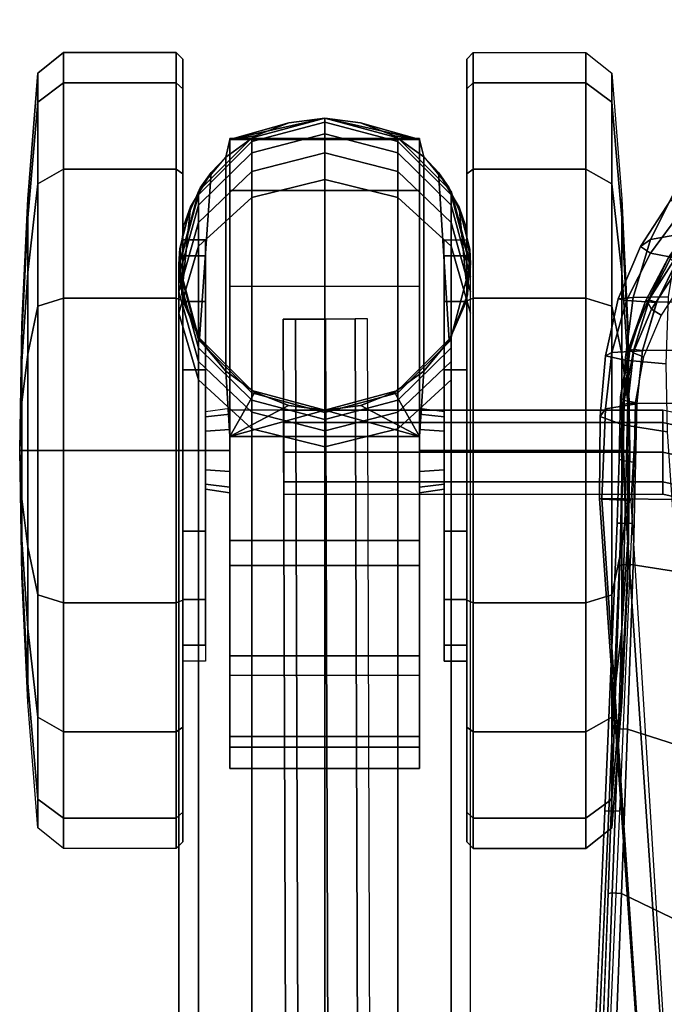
# Model space of a CAD drawing. Header units: inches. Extents: x 390 to 1835, y -266 to 136.
# Tile 834 of 1056: x 1627.64 to 1629.55, y -29.96 to -27.04. Entities that reach past the tile are written whole.
import ezdxf
from ezdxf.enums import TextEntityAlignment as Align

# ---------------------------------------------------------------- set-up
doc = ezdxf.new("R2010")
doc.units = ezdxf.units.IN
doc.header["$LTSCALE"] = 0.95294
doc.header["$MEASUREMENT"] = 0
for name, color, linetype in [('A-FURN-3-SEAT-CASTER', 250, 'Continuous'), ('A-FURN-3-SEAT-FRAME', 254, 'Continuous'), ('A-FURN-3-SEAT-RACK', 251, 'Continuous'), ('A-FURN-3-SEAT-SEAT', 143, 'Continuous'), ('A-FURN-3-SEAT-SEAT-CUSHION', 96, 'Continuous'), ('A-FURN-HAWORTH-ATT', 251, 'Continuous')]:
    doc.layers.add(name, color=color, linetype=linetype)

# ---------------------------------------------------------------- blocks, each defined once
blk = doc.blocks.new('SCK-X4-0C-3D-3')
at = {"layer": 'A-FURN-3-SEAT-CASTER'}
for points in [[(8.1664, 10.5323, 2.1916), (8.2686, 10.4709, 2.1028), (7.7745, 10.5057, 2.3688), (7.9077, 10.5578, 2.3294)], [(8.0431, 10.5644, 2.2684), (8.1664, 10.5323, 2.1916), (7.9077, 10.5578, 2.3294), (8.0431, 10.5644, 2.2684)], [(8.3145, 10.428, 1.9712), (7.6786, 10.428, 2.3236), (7.7745, 10.5057, 2.3688), (8.2686, 10.4709, 2.1028)], [(7.4854, 9.8523, 2.1248), (7.5635, 10.1341, 2.2853), (7.4855, 10.4159, 2.1248)], [(7.4855, 10.4159, 2.1248), (7.6164, 10.3414, 2.2755), (7.6786, 10.428, 2.2596)], [(7.4855, 10.4159, 2.1248), (7.5635, 10.1341, 2.2853), (7.577, 10.2412, 2.2831)], [(7.4855, 10.4159, 2.1248), (7.577, 10.2412, 2.2831), (7.6164, 10.3414, 2.2755)], [(8.3145, 10.428, 1.7352), (7.6786, 10.428, 2.2596), (7.6786, 10.428, 2.3236), (8.3145, 10.428, 1.9712)], [(8.3145, 10.428, 1.7352), (8.3771, 10.3407, 1.7352), (8.3664, 10.4159, 1.3823)], [(8.4296, 10.1341, 1.7352), (8.3666, 9.8523, 1.3815), (8.3664, 10.4159, 1.3823)], [(8.4296, 10.1341, 1.7352), (8.3664, 10.4159, 1.3823), (8.4162, 10.2407, 1.7352)], [(8.4162, 10.2407, 1.7352), (8.3664, 10.4159, 1.3823), (8.3771, 10.3407, 1.7352)], [(7.4854, 9.8523, 2.1248), (7.5769, 10.027, 2.2832), (7.5635, 10.1341, 2.2853)], [(8.3666, 9.8523, 1.3815), (8.4296, 10.1341, 1.7352), (8.4163, 10.0275, 1.7352)], [(7.4854, 9.8523, 2.1248), (7.6163, 9.9268, 2.2756), (7.5769, 10.027, 2.2832)], [(8.3666, 9.8523, 1.3815), (8.4163, 10.0275, 1.7352), (8.3772, 9.9274, 1.7352)], [(7.6785, 9.8401, 2.2596), (7.6163, 9.9268, 2.2756), (7.4854, 9.8523, 2.1248)], [(8.3772, 9.9274, 1.7352), (8.3146, 9.8401, 1.7352), (8.3666, 9.8523, 1.3815)], [(7.7713, 9.7642, 2.3695), (7.6785, 9.8401, 2.3192), (8.3146, 9.8401, 1.971), (8.2684, 9.7968, 2.1032)], [(7.6785, 9.8401, 2.3192), (7.6785, 9.8401, 2.2596), (8.3146, 9.8401, 1.7352), (8.3146, 9.8401, 1.971)], [(7.7713, 9.7642, 2.3695), (8.2684, 9.7968, 2.1032), (8.1654, 9.7353, 2.1924), (7.905, 9.7107, 2.3304)], [(7.905, 9.7107, 2.3304), (8.1654, 9.7353, 2.1924), (8.0412, 9.7033, 2.2694)]]:
    blk.add_3dface(points, dxfattribs=at)
for points, invisible_edges in [([(6.4996, 10.4159, 1.1416), (6.5635, 10.4159, 1.5249), (7.9311, 10.4159, 0.3721), (7.5642, 10.4159, 0.2442)], 10), ([(7.5642, 10.4159, 0.2442), (7.1768, 10.4159, 0.2748), (6.5953, 10.4159, 0.765), (6.4996, 10.4159, 1.1416)], 10), ([(8.2155, 10.4159, 0.6368), (7.9311, 10.4159, 0.3721), (6.5635, 10.4159, 1.5249), (6.7763, 10.4159, 1.85)], 10), ([(6.5953, 10.4159, 0.765), (7.1768, 10.4159, 0.2748), (6.8346, 10.4159, 0.4588)], 1), ([(6.7763, 10.4159, 1.85), (7.102, 10.4159, 2.0619), (8.3693, 10.4159, 0.9937), (8.2155, 10.4159, 0.6368)], 10), ([(8.3664, 10.4159, 1.3823), (8.3693, 10.4159, 0.9937), (7.102, 10.4159, 2.0619), (7.4855, 10.4159, 2.1248)], 10), ([(7.4855, 10.4159, 2.1248), (7.6786, 10.428, 2.2596), (8.3145, 10.428, 1.7352), (8.3664, 10.4159, 1.3823)], 8), ([(7.9306, 9.8523, 0.3717), (6.5636, 9.8523, 1.525), (6.4996, 9.8523, 1.1418), (7.5637, 9.8523, 0.2441)], 5), ([(7.5637, 9.8523, 0.2441), (6.4996, 9.8523, 1.1418), (6.5952, 9.8523, 0.7653), (7.1764, 9.8523, 0.2749)], 5), ([(8.2152, 9.8523, 0.6363), (6.7764, 9.8523, 1.85), (6.5636, 9.8523, 1.525), (7.9306, 9.8523, 0.3717)], 5), ([(6.5952, 9.8523, 0.7653), (6.8343, 9.8523, 0.459), (7.1764, 9.8523, 0.2749)], 8), ([(8.3692, 9.8523, 0.993), (7.102, 9.8523, 2.0619), (6.7764, 9.8523, 1.85), (8.2152, 9.8523, 0.6363)], 5), ([(8.3666, 9.8523, 1.3815), (7.4854, 9.8523, 2.1248), (7.102, 9.8523, 2.0619), (8.3692, 9.8523, 0.993)], 5), ([(7.6785, 9.8401, 2.2596), (7.4854, 9.8523, 2.1248), (8.3666, 9.8523, 1.3815), (8.3146, 9.8401, 1.7352)], 2)]:
    blk.add_3dface(points, dxfattribs=dict(at, invisible_edges=invisible_edges))
at = {"layer": 'A-FURN-3-SEAT-RACK'}
for points, invisible_edges in [([(7.3501, 10.2559, 4.4601), (7.5269, 10.2559, 4.4601), (7.5635, 10.2559, 4.3717), (7.3135, 10.2559, 4.3717)], 5), ([(7.3135, 10.2559, 4.3717), (7.5635, 10.2559, 4.3717), (7.5269, 10.2559, 4.2833), (7.3501, 10.2559, 4.2833)], 5), ([(7.5269, 10.2559, 4.4601), (7.3501, 10.2559, 4.4601), (7.4385, 10.2559, 4.4967), (7.5269, 10.2559, 4.4601)], 1), ([(7.5269, 10.2559, 4.2833), (7.4385, 10.2559, 4.2467), (7.3501, 10.2559, 4.2833), (7.5269, 10.2559, 4.2833)], 4)]:
    blk.add_3dface(points, dxfattribs=dict(at, invisible_edges=invisible_edges))
at = {"layer": 'A-FURN-3-SEAT-SEAT'}
for points, invisible_edges in [([(5.5199, 9.3397, 17.9449), (5.6426, 9.3112, 18.3363), (6.1288, 9.2929, 18.3635), (6.3732, 9.3025, 18.0724)], 5), ([(7.2276, 9.2659, 18.1909), (6.3732, 9.3025, 18.0724), (6.1288, 9.2929, 18.3635), (6.6151, 9.2745, 18.3906)], 10), ([(7.418, 9.2602, 18.1783), (7.2276, 9.2659, 18.1909), (6.6151, 9.2745, 18.3906), (7.1017, 9.2583, 18.383)], 10), ([(7.418, 9.2602, 18.1783), (7.1017, 9.2583, 18.383), (7.5795, 9.2476, 18.2918)], 1)]:
    blk.add_3dface(points, dxfattribs=dict(at, invisible_edges=invisible_edges))
at = {"layer": 'A-FURN-HAWORTH-ATT', "flags": 1}
for tag, p in [('HAWMC', (0, 0)), ('HAWPN', (0, -0.1667))]:
    blk.add_attdef(tag, text='', height=0.1, dxfattribs=at).set_placement(p, align=Align.TOP_CENTER)
at = {"layer": 'A-FURN-3-SEAT-CASTER'}
mesh = blk.add_polymesh((16, 9), dxfattribs=dict(at, m_close=True))
for k, corner in enumerate([(6.8184, 10.4883, 1.1811), (6.8184, 10.5553, 1.1811), (6.282, 10.5553, 1.1811), (6.2623, 10.5749, 1.1811), (6.2623, 10.9091, 1.1811), (6.3239, 10.986, 1.1811), (6.6965, 11.0157, 1.1811), (7.0697, 11.0335, 1.1811), (7.4434, 11.0395, 1.1811), (6.866, 10.4883, 0.9419), (6.866, 10.5553, 0.9419), (6.3704, 10.5553, 0.7366), (6.3522, 10.5749, 0.7291), (6.3522, 10.9091, 0.7291), (6.4091, 10.986, 0.7527), (6.7533, 11.0157, 0.8953), (7.0982, 11.0335, 1.0381), (7.4434, 11.0395, 1.1811), (7.0015, 10.4883, 0.7392), (7.0015, 10.5553, 0.7392), (6.6222, 10.5553, 0.3599), (6.6083, 10.5749, 0.3459), (6.6083, 10.9091, 0.3459), (6.6518, 10.986, 0.3895), (6.9152, 11.0157, 0.6529), (7.1792, 11.0335, 0.9169), (7.4434, 11.0395, 1.1811), (7.2042, 10.4883, 0.6037), (7.2042, 10.5553, 0.6037), (6.999, 10.5553, 0.1081), (6.9914, 10.5749, 0.0899), (6.9914, 10.9091, 0.0899), (7.015, 10.986, 0.1468), (7.1576, 11.0157, 0.491), (7.3004, 11.0335, 0.8359), (7.4434, 11.0395, 1.1811), (7.4434, 10.4883, 0.5561), (7.4434, 10.5553, 0.5561), (7.4434, 10.5553, 0.0197), (7.4434, 10.5749), (7.4434, 10.9091), (7.4434, 10.986, 0.0616), (7.4434, 11.0157, 0.4341), (7.4434, 11.0335, 0.8074), (7.4434, 11.0395, 1.1811), (7.6826, 10.4883, 0.6037), (7.6826, 10.5553, 0.6037), (7.8879, 10.5553, 0.1081), (7.8954, 10.5749, 0.0899), (7.8954, 10.9091, 0.0899), (7.8718, 10.986, 0.1468), (7.7293, 11.0157, 0.491), (7.5864, 11.0335, 0.8359), (7.4434, 11.0395, 1.1811), (7.8854, 10.4883, 0.7392), (7.8854, 10.5553, 0.7392), (8.2647, 10.5553, 0.3599), (8.2786, 10.5749, 0.3459), (8.2786, 10.9091, 0.3459), (8.235, 10.986, 0.3895), (7.9716, 11.0157, 0.6529), (7.7076, 11.0335, 0.9169), (7.4434, 11.0395, 1.1811), (8.0208, 10.4883, 0.9419), (8.0208, 10.5553, 0.9419), (8.5164, 10.5553, 0.7366), (8.5346, 10.5749, 0.7291), (8.5346, 10.9091, 0.7291), (8.4777, 10.986, 0.7527), (8.1335, 11.0157, 0.8953), (7.7886, 11.0335, 1.0381), (7.4434, 11.0395, 1.1811), (8.0684, 10.4883, 1.1811), (8.0684, 10.5553, 1.1811), (8.6048, 10.5553, 1.1811), (8.6245, 10.5749, 1.1811), (8.6245, 10.9091, 1.1811), (8.5629, 10.986, 1.1811), (8.1904, 11.0157, 1.1811), (7.8171, 11.0335, 1.1811), (7.4434, 11.0395, 1.1811), (8.0208, 10.4883, 1.4203), (8.0208, 10.5553, 1.4203), (8.5164, 10.5553, 1.6256), (8.5346, 10.5749, 1.6331), (8.5346, 10.9091, 1.6331), (8.4777, 10.986, 1.6095), (8.1335, 11.0157, 1.467), (7.7886, 11.0335, 1.3241), (7.4434, 11.0395, 1.1811), (7.8854, 10.4883, 1.623), (7.8854, 10.5553, 1.623), (8.2647, 10.5553, 2.0023), (8.2786, 10.5749, 2.0163), (8.2786, 10.9091, 2.0163), (8.235, 10.986, 1.9727), (7.9716, 11.0157, 1.7093), (7.7076, 11.0335, 1.4453), (7.4434, 11.0395, 1.1811), (7.6826, 10.4883, 1.7585), (7.6826, 10.5553, 1.7585), (7.8879, 10.5553, 2.2541), (7.8954, 10.5749, 2.2723), (7.8954, 10.9091, 2.2723), (7.8718, 10.986, 2.2154), (7.7293, 11.0157, 1.8712), (7.5864, 11.0335, 1.5263), (7.4434, 11.0395, 1.1811), (7.4434, 10.4883, 1.8061), (7.4434, 10.5553, 1.8061), (7.4434, 10.5553, 2.3425), (7.4434, 10.5749, 2.3622), (7.4434, 10.9091, 2.3622), (7.4434, 10.986, 2.3006), (7.4434, 11.0157, 1.9281), (7.4434, 11.0335, 1.5548), (7.4434, 11.0395, 1.1811), (7.2042, 10.4883, 1.7585), (7.2042, 10.5553, 1.7585), (6.999, 10.5553, 2.2541), (6.9914, 10.5749, 2.2723), (6.9914, 10.9091, 2.2723), (7.015, 10.986, 2.2154), (7.1576, 11.0157, 1.8712), (7.3004, 11.0335, 1.5263), (7.4434, 11.0395, 1.1811), (7.0015, 10.4883, 1.623), (7.0015, 10.5553, 1.623), (6.6222, 10.5553, 2.0023), (6.6083, 10.5749, 2.0163), (6.6083, 10.9091, 2.0163), (6.6518, 10.986, 1.9727), (6.9152, 11.0157, 1.7093), (7.1792, 11.0335, 1.4453), (7.4434, 11.0395, 1.1811), (6.866, 10.4883, 1.4203), (6.866, 10.5553, 1.4203), (6.3704, 10.5553, 1.6256), (6.3522, 10.5749, 1.6331), (6.3522, 10.9091, 1.6331), (6.4091, 10.986, 1.6095), (6.7533, 11.0157, 1.467), (7.0982, 11.0335, 1.3241), (7.4434, 11.0395, 1.1811)]):
    mesh.set_mesh_vertex(divmod(k, 9), corner)
mesh = blk.add_polymesh((2, 7), dxfattribs=at)
for k, corner in enumerate([(8.3145, 10.428, 1.9712), (8.2686, 10.4709, 2.1028), (8.1664, 10.5323, 2.1916), (8.0431, 10.5644, 2.2684), (7.9077, 10.5578, 2.3294), (7.7745, 10.5057, 2.3688), (7.6786, 10.428, 2.3236), (8.3145, 10.428, 2.376), (8.2228, 10.5033, 2.376), (8.1141, 10.5508, 2.376), (7.9966, 10.5671, 2.376), (7.8791, 10.5508, 2.376), (7.7704, 10.5033, 2.376), (7.6786, 10.428, 2.376)]):
    mesh.set_mesh_vertex(divmod(k, 7), corner)
mesh = blk.add_polymesh((2, 12), dxfattribs=dict(at, n_close=True))
for k, corner in enumerate([(7.5584, 10.4883, 1.1811), (7.543, 10.4883, 1.2386), (7.5009, 10.4883, 1.2807), (7.4434, 10.4883, 1.2961), (7.3859, 10.4883, 1.2807), (7.3438, 10.4883, 1.2386), (7.3284, 10.4883, 1.1811), (7.3438, 10.4883, 1.1236), (7.3859, 10.4883, 1.0815), (7.4434, 10.4883, 1.0661), (7.5009, 10.4883, 1.0815), (7.543, 10.4883, 1.1236), (7.5684, 10.4159, 1.1811), (7.5517, 10.4159, 1.2436), (7.5059, 10.4159, 1.2894), (7.4434, 10.4159, 1.3061), (7.3809, 10.4159, 1.2894), (7.3352, 10.4159, 1.2436), (7.3184, 10.4159, 1.1811), (7.3352, 10.4159, 1.1186), (7.3809, 10.4159, 1.0728), (7.4434, 10.4159, 1.0561), (7.5059, 10.4159, 1.0728), (7.5517, 10.4159, 1.1186)]):
    mesh.set_mesh_vertex(divmod(k, 12), corner)
mesh = blk.add_polymesh((2, 13), dxfattribs=at)
for k, corner in enumerate([(7.4855, 10.4159, 2.1248), (7.102, 10.4159, 2.0619), (6.7763, 10.4159, 1.85), (6.5635, 10.4159, 1.5249), (6.4996, 10.4159, 1.1416), (6.5953, 10.4159, 0.765), (6.8346, 10.4159, 0.4588), (7.1768, 10.4159, 0.2748), (7.5642, 10.4159, 0.2442), (7.9311, 10.4159, 0.3721), (8.2155, 10.4159, 0.6368), (8.3693, 10.4159, 0.9937), (8.3664, 10.4159, 1.3823), (7.4854, 9.8523, 2.1248), (7.102, 9.8523, 2.0619), (6.7764, 9.8523, 1.85), (6.5636, 9.8523, 1.525), (6.4996, 9.8523, 1.1418), (6.5952, 9.8523, 0.7653), (6.8343, 9.8523, 0.459), (7.1764, 9.8523, 0.2749), (7.5637, 9.8523, 0.2441), (7.9306, 9.8523, 0.3717), (8.2152, 9.8523, 0.6363), (8.3692, 9.8523, 0.993), (8.3666, 9.8523, 1.3815)]):
    mesh.set_mesh_vertex(divmod(k, 13), corner)
mesh = blk.add_polymesh((2, 7), dxfattribs=at)
for k, corner in enumerate([(7.6786, 10.428, 2.2596), (7.6164, 10.3414, 2.2755), (7.577, 10.2412, 2.2831), (7.5635, 10.1341, 2.2853), (7.5769, 10.027, 2.2832), (7.6163, 9.9268, 2.2756), (7.6785, 9.8401, 2.2596), (7.6786, 10.428, 2.376), (7.616, 10.3407, 2.376), (7.5769, 10.2407, 2.376), (7.5635, 10.1341, 2.376), (7.5768, 10.0275, 2.376), (7.6159, 9.9274, 2.376), (7.6785, 9.8401, 2.376)]):
    mesh.set_mesh_vertex(divmod(k, 7), corner)
mesh = blk.add_polymesh((2, 7), dxfattribs=at)
for k, corner in enumerate([(8.3146, 9.8401, 1.7352), (8.3772, 9.9274, 1.7352), (8.4163, 10.0275, 1.7352), (8.4296, 10.1341, 1.7352), (8.4162, 10.2407, 1.7352), (8.3771, 10.3407, 1.7352), (8.3145, 10.428, 1.7352), (8.3146, 9.8401, 2.376), (8.3772, 9.9274, 2.376), (8.4163, 10.0275, 2.376), (8.4296, 10.1341, 2.376), (8.4163, 10.2407, 2.376), (8.3771, 10.3407, 2.376), (8.3145, 10.428, 2.376)]):
    mesh.set_mesh_vertex(divmod(k, 7), corner)
mesh = blk.add_polymesh((2, 12), dxfattribs=dict(at, n_close=True))
for k, corner in enumerate([(7.5684, 9.8523, 1.1811), (7.5517, 9.8523, 1.2436), (7.5059, 9.8523, 1.2894), (7.4434, 9.8523, 1.3061), (7.3809, 9.8523, 1.2894), (7.3352, 9.8523, 1.2436), (7.3184, 9.8523, 1.1811), (7.3352, 9.8523, 1.1186), (7.3809, 9.8523, 1.0728), (7.4434, 9.8523, 1.0561), (7.5059, 9.8523, 1.0728), (7.5517, 9.8523, 1.1186), (7.5584, 9.7797, 1.1811), (7.543, 9.7797, 1.2386), (7.5009, 9.7797, 1.2807), (7.4434, 9.7797, 1.2961), (7.3859, 9.7797, 1.2807), (7.3438, 9.7797, 1.2386), (7.3284, 9.7797, 1.1811), (7.3438, 9.7797, 1.1236), (7.3859, 9.7797, 1.0815), (7.4434, 9.7797, 1.0661), (7.5009, 9.7797, 1.0815), (7.543, 9.7797, 1.1236)]):
    mesh.set_mesh_vertex(divmod(k, 12), corner)
mesh = blk.add_polymesh((2, 7), dxfattribs=at)
for k, corner in enumerate([(7.6785, 9.8401, 2.3192), (7.7713, 9.7642, 2.3695), (7.905, 9.7107, 2.3304), (8.0412, 9.7033, 2.2694), (8.1654, 9.7353, 2.1924), (8.2684, 9.7968, 2.1032), (8.3146, 9.8401, 1.971), (7.6785, 9.8401, 2.376), (7.7702, 9.7648, 2.376), (7.879, 9.7172, 2.376), (7.9966, 9.7009, 2.376), (8.1142, 9.7172, 2.376), (8.2229, 9.7648, 2.376), (8.3146, 9.8401, 2.376)]):
    mesh.set_mesh_vertex(divmod(k, 7), corner)
mesh = blk.add_polymesh((16, 9), dxfattribs=dict(at, m_close=True))
for k, corner in enumerate([(8.0684, 9.7797, 1.1811), (8.0684, 9.7127, 1.1811), (8.6048, 9.7127, 1.1811), (8.6245, 9.6931, 1.1811), (8.6245, 9.3589, 1.1811), (8.5629, 9.282, 1.1811), (8.1904, 9.2523, 1.1811), (7.8171, 9.2345, 1.1811), (7.4434, 9.2285, 1.1811), (8.0208, 9.7797, 0.9419), (8.0208, 9.7127, 0.9419), (8.5164, 9.7127, 0.7366), (8.5346, 9.6931, 0.7291), (8.5346, 9.3589, 0.7291), (8.4777, 9.282, 0.7527), (8.1335, 9.2523, 0.8953), (7.7886, 9.2345, 1.0381), (7.4434, 9.2285, 1.1811), (7.8854, 9.7797, 0.7392), (7.8854, 9.7127, 0.7392), (8.2647, 9.7127, 0.3599), (8.2786, 9.6931, 0.3459), (8.2786, 9.3589, 0.3459), (8.235, 9.282, 0.3895), (7.9716, 9.2523, 0.6529), (7.7076, 9.2345, 0.9169), (7.4434, 9.2285, 1.1811), (7.6826, 9.7797, 0.6037), (7.6826, 9.7127, 0.6037), (7.8879, 9.7127, 0.1081), (7.8954, 9.6931, 0.0899), (7.8954, 9.3589, 0.0899), (7.8718, 9.282, 0.1468), (7.7293, 9.2523, 0.491), (7.5864, 9.2345, 0.8359), (7.4434, 9.2285, 1.1811), (7.4434, 9.7797, 0.5561), (7.4434, 9.7127, 0.5561), (7.4434, 9.7127, 0.0197), (7.4434, 9.6931), (7.4434, 9.3589), (7.4434, 9.282, 0.0616), (7.4434, 9.2523, 0.4341), (7.4434, 9.2345, 0.8074), (7.4434, 9.2285, 1.1811), (7.2042, 9.7797, 0.6037), (7.2042, 9.7127, 0.6037), (6.999, 9.7127, 0.1081), (6.9914, 9.6931, 0.0899), (6.9914, 9.3589, 0.0899), (7.015, 9.282, 0.1468), (7.1576, 9.2523, 0.491), (7.3004, 9.2345, 0.8359), (7.4434, 9.2285, 1.1811), (7.0015, 9.7797, 0.7392), (7.0015, 9.7127, 0.7392), (6.6222, 9.7127, 0.3599), (6.6083, 9.6931, 0.3459), (6.6083, 9.3589, 0.3459), (6.6518, 9.282, 0.3895), (6.9152, 9.2523, 0.6529), (7.1792, 9.2345, 0.9169), (7.4434, 9.2285, 1.1811), (6.866, 9.7797, 0.9419), (6.866, 9.7127, 0.9419), (6.3704, 9.7127, 0.7366), (6.3522, 9.6931, 0.7291), (6.3522, 9.3589, 0.7291), (6.4091, 9.282, 0.7527), (6.7533, 9.2523, 0.8953), (7.0982, 9.2345, 1.0381), (7.4434, 9.2285, 1.1811), (6.8184, 9.7797, 1.1811), (6.8184, 9.7127, 1.1811), (6.282, 9.7127, 1.1811), (6.2623, 9.6931, 1.1811), (6.2623, 9.3589, 1.1811), (6.3239, 9.282, 1.1811), (6.6965, 9.2523, 1.1811), (7.0697, 9.2345, 1.1811), (7.4434, 9.2285, 1.1811), (6.866, 9.7797, 1.4203), (6.866, 9.7127, 1.4203), (6.3704, 9.7127, 1.6256), (6.3522, 9.6931, 1.6331), (6.3522, 9.3589, 1.6331), (6.4091, 9.282, 1.6095), (6.7533, 9.2523, 1.467), (7.0982, 9.2345, 1.3241), (7.4434, 9.2285, 1.1811), (7.0015, 9.7797, 1.623), (7.0015, 9.7127, 1.623), (6.6222, 9.7127, 2.0023), (6.6083, 9.6931, 2.0163), (6.6083, 9.3589, 2.0163), (6.6518, 9.282, 1.9727), (6.9152, 9.2523, 1.7093), (7.1792, 9.2345, 1.4453), (7.4434, 9.2285, 1.1811), (7.2042, 9.7797, 1.7585), (7.2042, 9.7127, 1.7585), (6.999, 9.7127, 2.2541), (6.9914, 9.6931, 2.2723), (6.9914, 9.3589, 2.2723), (7.015, 9.282, 2.2154), (7.1576, 9.2523, 1.8712), (7.3004, 9.2345, 1.5263), (7.4434, 9.2285, 1.1811), (7.4434, 9.7797, 1.8061), (7.4434, 9.7127, 1.8061), (7.4434, 9.7127, 2.3425), (7.4434, 9.6931, 2.3622), (7.4434, 9.3589, 2.3622), (7.4434, 9.282, 2.3006), (7.4434, 9.2523, 1.9281), (7.4434, 9.2345, 1.5548), (7.4434, 9.2285, 1.1811), (7.6826, 9.7797, 1.7585), (7.6826, 9.7127, 1.7585), (7.8879, 9.7127, 2.2541), (7.8954, 9.6931, 2.2723), (7.8954, 9.3589, 2.2723), (7.8718, 9.282, 2.2154), (7.7293, 9.2523, 1.8712), (7.5864, 9.2345, 1.5263), (7.4434, 9.2285, 1.1811), (7.8854, 9.7797, 1.623), (7.8854, 9.7127, 1.623), (8.2647, 9.7127, 2.0023), (8.2786, 9.6931, 2.0163), (8.2786, 9.3589, 2.0163), (8.235, 9.282, 1.9727), (7.9716, 9.2523, 1.7093), (7.7076, 9.2345, 1.4453), (7.4434, 9.2285, 1.1811), (8.0208, 9.7797, 1.4203), (8.0208, 9.7127, 1.4203), (8.5164, 9.7127, 1.6256), (8.5346, 9.6931, 1.6331), (8.5346, 9.3589, 1.6331), (8.4777, 9.282, 1.6095), (8.1335, 9.2523, 1.467), (7.7886, 9.2345, 1.3241), (7.4434, 9.2285, 1.1811)]):
    mesh.set_mesh_vertex(divmod(k, 9), corner)
at = {"layer": 'A-FURN-3-SEAT-FRAME'}
mesh = blk.add_polymesh((2, 12), dxfattribs=dict(at, n_close=True))
for k, corner in enumerate([(7.8511, 9.7009, 5.0369), (8.0495, 9.7589, 5.1237), (8.1947, 9.9175, 5.1873), (8.2478, 10.134, 5.2106), (8.1947, 10.3505, 5.1873), (8.0495, 10.509, 5.1237), (7.8511, 10.5671, 5.0369), (7.6528, 10.509, 4.95), (7.5076, 10.3505, 4.8865), (7.4544, 10.134, 4.8632), (7.5076, 9.9175, 4.8865), (7.6528, 9.7589, 4.95), (3.7193, 9.7009, 14.4738), (3.9177, 9.7589, 14.5606), (4.0629, 9.9175, 14.6242), (4.116, 10.134, 14.6475), (4.0629, 10.3505, 14.6242), (3.9177, 10.509, 14.5606), (3.7193, 10.5671, 14.4738), (3.5209, 10.509, 14.3869), (3.3757, 10.3505, 14.3234), (3.3226, 10.134, 14.3001), (3.3757, 9.9175, 14.3234), (3.5209, 9.7589, 14.3869)]):
    mesh.set_mesh_vertex(divmod(k, 12), corner)
mesh = blk.add_polymesh((5, 12), dxfattribs=dict(at, n_close=True))
for k, corner in enumerate([(7.9966, 9.7009, 4.3421), (8.2131, 9.7589, 4.3421), (8.3716, 9.9175, 4.3421), (8.4296, 10.134, 4.3421), (8.3716, 10.3505, 4.3421), (8.2131, 10.509, 4.3421), (7.9966, 10.5671, 4.3421), (7.78, 10.509, 4.3421), (7.6215, 10.3505, 4.3421), (7.5635, 10.134, 4.3421), (7.6215, 9.9175, 4.3421), (7.78, 9.7589, 4.3421), (7.9874, 9.7009, 4.5205), (8.2027, 9.7589, 4.5428), (8.3604, 9.9175, 4.5591), (8.4181, 10.134, 4.5651), (8.3604, 10.3505, 4.5591), (8.2027, 10.509, 4.5428), (7.9874, 10.5671, 4.5205), (7.772, 10.509, 4.4982), (7.6143, 10.3505, 4.4819), (7.5566, 10.134, 4.4759), (7.6143, 9.9175, 4.4819), (7.772, 9.7589, 4.4982), (7.9598, 9.7009, 4.697), (8.1718, 9.7589, 4.7414), (8.3269, 9.9175, 4.7739), (8.3837, 10.134, 4.7858), (8.3269, 10.3505, 4.7739), (8.1718, 10.509, 4.7414), (7.9598, 10.5671, 4.697), (7.7479, 10.509, 4.6527), (7.5927, 10.3505, 4.6202), (7.5359, 10.134, 4.6083), (7.5927, 9.9175, 4.6202), (7.7479, 9.7589, 4.6527), (7.9143, 9.7009, 4.8698), (8.1205, 9.7589, 4.9357), (8.2715, 9.9175, 4.984), (8.3267, 10.134, 5.0017), (8.2715, 10.3505, 4.984), (8.1205, 10.509, 4.9357), (7.9143, 10.5671, 4.8698), (7.708, 10.509, 4.8038), (7.557, 10.3505, 4.7555), (7.5018, 10.134, 4.7379), (7.557, 9.9175, 4.7555), (7.708, 9.7589, 4.8038), (7.8511, 9.7009, 5.0369), (8.0495, 9.7589, 5.1237), (8.1947, 9.9175, 5.1873), (8.2478, 10.134, 5.2106), (8.1947, 10.3505, 5.1873), (8.0495, 10.509, 5.1237), (7.8511, 10.5671, 5.0369), (7.6528, 10.509, 4.95), (7.5076, 10.3505, 4.8865), (7.4544, 10.134, 4.8632), (7.5076, 9.9175, 4.8865), (7.6528, 9.7589, 4.95)]):
    mesh.set_mesh_vertex(divmod(k, 12), corner)
mesh = blk.add_polymesh((2, 12), dxfattribs=dict(at, n_close=True))
for k, corner in enumerate([(7.9966, 10.5671, 2.376), (7.78, 10.509, 2.376), (7.6215, 10.3505, 2.376), (7.5635, 10.134, 2.376), (7.6215, 9.9175, 2.376), (7.78, 9.7589, 2.376), (7.9966, 9.7009, 2.376), (8.2131, 9.7589, 2.376), (8.3716, 9.9175, 2.376), (8.4296, 10.134, 2.376), (8.3716, 10.3505, 2.376), (8.2131, 10.509, 2.376), (7.9966, 10.5671, 4.3421), (7.78, 10.509, 4.3421), (7.6215, 10.3505, 4.3421), (7.5635, 10.134, 4.3421), (7.6215, 9.9175, 4.3421), (7.78, 9.7589, 4.3421), (7.9966, 9.7009, 4.3421), (8.2131, 9.7589, 4.3421), (8.3716, 9.9175, 4.3421), (8.4296, 10.134, 4.3421), (8.3716, 10.3505, 4.3421), (8.2131, 10.509, 4.3421)]):
    mesh.set_mesh_vertex(divmod(k, 12), corner)
at = {"layer": 'A-FURN-3-SEAT-RACK'}
mesh = blk.add_polymesh((2, 8), dxfattribs=dict(at, n_close=True))
for k, corner in enumerate([(-8.259, 9.9919, 4.5333), (-8.2593, 10.0803, 4.4967), (-8.2596, 10.1686, 4.5333), (-8.2597, 10.2053, 4.6217), (-8.2596, 10.1686, 4.7101), (-8.2593, 10.0803, 4.7467), (-8.259, 9.9919, 4.7101), (-8.2589, 9.9553, 4.6217), (7.834, 10.0438, 4.5333), (7.8337, 10.1322, 4.4967), (7.8334, 10.2206, 4.5333), (7.8333, 10.2572, 4.6217), (7.8334, 10.2206, 4.7101), (7.8337, 10.1322, 4.7467), (7.834, 10.0438, 4.7101), (7.8341, 10.0072, 4.6217)]):
    mesh.set_mesh_vertex(divmod(k, 8), corner)
mesh = blk.add_polymesh((2, 8), dxfattribs=dict(at, n_close=True))
for k, corner in enumerate([(7.3501, 10.2559, 4.2833), (7.4385, 10.2559, 4.2467), (7.5269, 10.2559, 4.2833), (7.5635, 10.2559, 4.3717), (7.5269, 10.2559, 4.4601), (7.4385, 10.2559, 4.4967), (7.3501, 10.2559, 4.4601), (7.3135, 10.2559, 4.3717), (7.3501, 9.1309, 4.2833), (7.4385, 9.1309, 4.2467), (7.5269, 9.1309, 4.2833), (7.5635, 9.1309, 4.3717), (7.5269, 9.1309, 4.4601), (7.4385, 9.1309, 4.4967), (7.3501, 9.1309, 4.4601), (7.3135, 9.1309, 4.3717)]):
    mesh.set_mesh_vertex(divmod(k, 8), corner)
mesh = blk.add_polymesh((4, 8), dxfattribs=dict(at, n_close=True))
for k, corner in enumerate([(7.0892, 8.5621, 4.2833), (7.0666, 8.6476, 4.2467), (7.0439, 8.733, 4.2833), (7.0346, 8.7684, 4.3717), (7.0439, 8.733, 4.4601), (7.0666, 8.6476, 4.4967), (7.0892, 8.5621, 4.4601), (7.0986, 8.5268, 4.3717), (7.3159, 8.6795, 4.2833), (7.2592, 8.7473, 4.2467), (7.2025, 8.8151, 4.2833), (7.179, 8.8432, 4.3717), (7.2025, 8.8151, 4.4601), (7.2592, 8.7473, 4.4967), (7.3159, 8.6795, 4.4601), (7.3394, 8.6514, 4.3717), (7.4715, 8.8817, 4.2833), (7.3915, 8.9192, 4.2467), (7.3114, 8.9566, 4.2833), (7.2782, 8.9721, 4.3717), (7.3114, 8.9566, 4.4601), (7.3915, 8.9192, 4.4967), (7.4715, 8.8817, 4.4601), (7.5047, 8.8662, 4.3717), (7.5269, 9.1309, 4.2833), (7.4385, 9.1309, 4.2467), (7.3501, 9.1309, 4.2833), (7.3135, 9.1309, 4.3717), (7.3501, 9.1309, 4.4601), (7.4385, 9.1309, 4.4967), (7.5269, 9.1309, 4.4601), (7.5635, 9.1309, 4.3717)]):
    mesh.set_mesh_vertex(divmod(k, 8), corner)
at = {"layer": 'A-FURN-3-SEAT-SEAT'}
mesh = blk.add_polymesh((13, 3), dxfattribs=at)
for k, corner in enumerate([(7.2276, 9.2659, 18.1909), (7.2279, 9.2542, 18.1585), (7.2271, 9.2227, 18.1449), (6.3732, 9.3025, 18.0724), (6.3738, 9.291, 18.04), (6.3733, 9.2595, 18.0262), (5.5199, 9.3397, 17.9449), (5.5208, 9.3281, 17.9125), (5.5203, 9.2967, 17.8987), (4.6664, 9.3768, 17.8181), (4.6676, 9.3652, 17.7857), (4.6673, 9.3338, 17.772), (3.813, 9.414, 17.6911), (3.8146, 9.4023, 17.6588), (3.8143, 9.3709, 17.645), (2.9596, 9.4511, 17.5641), (2.9615, 9.4395, 17.5319), (2.9613, 9.408, 17.5182), (2.1061, 9.4882, 17.4374), (2.1084, 9.4766, 17.4052), (2.1083, 9.4451, 17.3915), (1.2526, 9.5253, 17.3107), (1.2553, 9.5137, 17.2785), (1.2553, 9.4822, 17.2648), (0.3991, 9.5624, 17.1841), (0.4022, 9.5507, 17.152), (0.4022, 9.5193, 17.1383), (-0.4544, 9.5996, 17.0575), (-0.451, 9.5878, 17.0255), (-0.4508, 9.5564, 17.0118), (-1.3079, 9.6367, 16.9311), (-1.3042, 9.6249, 16.8991), (-1.3039, 9.5935, 16.8854), (-2.1614, 9.6738, 16.8048), (-2.1574, 9.662, 16.7728), (-2.157, 9.6306, 16.7592), (-3.0149, 9.7108, 16.6785), (-3.0107, 9.6991, 16.6466), (-3.0101, 9.6676, 16.633)]):
    mesh.set_mesh_vertex(divmod(k, 3), corner)
mesh = blk.add_polymesh((9, 3), dxfattribs=at)
for k, corner in enumerate([(7.5829, 9.2074, 18.3291), (7.5836, 9.2348, 18.3182), (7.5795, 9.2476, 18.2918), (7.1038, 9.2189, 18.4161), (7.1051, 9.246, 18.4072), (7.1017, 9.2583, 18.383), (6.6165, 9.235, 18.4275), (6.6178, 9.2621, 18.4167), (6.6151, 9.2745, 18.3906), (6.1294, 9.2534, 18.4005), (6.1308, 9.2805, 18.3897), (6.1288, 9.2929, 18.3635), (5.6423, 9.2718, 18.3733), (5.6436, 9.2989, 18.3625), (5.6426, 9.3112, 18.3363), (5.1553, 9.2902, 18.3462), (5.1565, 9.3172, 18.3354), (5.1563, 9.3296, 18.3092), (4.6682, 9.3086, 18.319), (4.6694, 9.3356, 18.3083), (4.6701, 9.3479, 18.282), (4.1811, 9.327, 18.2918), (4.1824, 9.354, 18.2811), (4.1838, 9.3663, 18.2549), (3.694, 9.3454, 18.2646), (3.6956, 9.3723, 18.254), (3.6975, 9.3846, 18.2277)]):
    mesh.set_mesh_vertex(divmod(k, 3), corner)
mesh = blk.add_polymesh((7, 9), dxfattribs=at)
for k, corner in enumerate([(4.6682, 9.3086, 18.319), (3.5634, 8.1803, 18.2155), (3.5803, 7.0168, 18.089), (3.5964, 5.8573, 17.9443), (3.6131, 4.6905, 17.8406), (3.6276, 3.5205, 17.7611), (3.639, 2.3483, 17.7047), (3.6465, 1.1745, 17.6709), (3.6493, -0.0001, 17.6596), (5.1553, 9.2902, 18.3462), (4.2357, 8.16, 18.2483), (4.2524, 6.9997, 18.1298), (4.2701, 5.8415, 18.004), (4.2885, 4.6773, 17.9132), (4.3047, 3.5103, 17.8438), (4.3174, 2.3413, 17.7948), (4.3258, 1.171, 17.7656), (4.3289, -0.0001, 17.7558), (5.6423, 9.2718, 18.3733), (4.9079, 8.1392, 18.2816), (4.9246, 6.982, 18.1704), (4.9436, 5.8253, 18.0614), (4.9637, 4.6637, 17.9822), (4.9813, 3.4998, 17.9218), (4.9952, 2.3342, 17.8795), (5.0044, 1.1674, 17.8544), (5.0078, -0.0001, 17.846), (6.1294, 9.2534, 18.4005), (5.5801, 8.1178, 18.3155), (5.5967, 6.9635, 18.2104), (5.6168, 5.8083, 18.1157), (5.6383, 4.6495, 18.0463), (5.6572, 3.4888, 17.9935), (5.6721, 2.3267, 17.9568), (5.6819, 1.1635, 17.9352), (5.6856, -0.0001, 17.928), (6.6165, 9.235, 18.4275), (6.2523, 8.0956, 18.3502), (6.2689, 6.9438, 18.2499), (6.2898, 5.7905, 18.1661), (6.3123, 4.6346, 18.1042), (6.3322, 3.4772, 18.0573), (6.3478, 2.3187, 18.025), (6.3582, 1.1595, 18.0061), (6.362, -0.0001, 17.9998), (7.1038, 9.2189, 18.4161), (6.9249, 8.0738, 18.3619), (6.9414, 6.9242, 18.2647), (6.9629, 5.7728, 18.188), (6.9861, 4.6197, 18.1309), (7.0066, 3.4657, 18.0878), (7.0227, 2.3108, 18.0583), (7.0334, 1.1555, 18.0411), (7.0373, -0.0001, 18.0354), (7.5829, 9.2074, 18.3291), (7.5904, 8.0572, 18.27), (7.6069, 6.9088, 18.1738), (7.6286, 5.759, 18.0996), (7.652, 4.6081, 18.0443), (7.6727, 3.4566, 18.0025), (7.689, 2.3047, 17.974), (7.6998, 1.1524, 17.9574), (7.7038, -0.0001, 17.9519)]):
    mesh.set_mesh_vertex(divmod(k, 9), corner)
mesh = blk.add_polymesh((3, 3), dxfattribs=at)
for k, corner in enumerate([(7.6032, 9.2562, 18.1319), (7.5919, 9.2448, 18.101), (7.5859, 9.213, 18.0883), (7.418, 9.2602, 18.1783), (7.4125, 9.2486, 18.1464), (7.4091, 9.217, 18.133), (7.2276, 9.2659, 18.1909), (7.2279, 9.2542, 18.1585), (7.2271, 9.2227, 18.1449)]):
    mesh.set_mesh_vertex(divmod(k, 3), corner)
mesh = blk.add_polymesh((2, 10), dxfattribs=at)
for k, corner in enumerate([(8.3527, 8.4762, 17.6188), (8.327, 8.6306, 17.6535), (8.2745, 8.7716, 17.7096), (8.2009, 8.8968, 17.7781), (8.1103, 9.0066, 17.8527), (8.0046, 9.1002, 17.9293), (7.8847, 9.1763, 18.0045), (7.7506, 9.2306, 18.0741), (7.6032, 9.2562, 18.1319), (7.418, 9.2602, 18.1783), (8.404, 8.4762, 17.6623), (8.3748, 8.6428, 17.7038), (8.3155, 8.7908, 17.7741), (8.2337, 8.918, 17.8612), (8.1339, 9.0251, 17.9563), (8.0181, 9.113, 18.0529), (8.0181, 9.113, 18.0529), (7.8871, 9.1815, 18.1457), (7.7406, 9.2282, 18.2283), (7.5795, 9.2476, 18.2918)]):
    mesh.set_mesh_vertex(divmod(k, 10), corner)
mesh = blk.add_polymesh((9, 3), dxfattribs=at)
for k, corner in enumerate([(8.4094, 8.4763, 17.717), (8.4176, 8.4771, 17.6886), (8.404, 8.4762, 17.6623), (8.378, 8.6374, 17.7595), (8.387, 8.6412, 17.731), (8.3748, 8.6428, 17.7038), (8.3155, 8.7792, 17.8288), (8.3251, 8.7868, 17.8018), (8.3155, 8.7908, 17.7741), (8.2309, 8.9001, 17.9131), (8.2405, 8.9119, 17.8889), (8.2337, 8.918, 17.8612), (8.1295, 9.0016, 18.0044), (8.1383, 9.0174, 17.9836), (8.1339, 9.0251, 17.9563), (8.0135, 9.0846, 18.0971), (8.0209, 9.1041, 18.0799), (8.0181, 9.113, 18.0529), (7.8837, 9.1485, 18.1865), (7.8892, 9.1714, 18.1724), (7.8871, 9.1815, 18.1457), (7.7399, 9.1909, 18.2666), (7.7431, 9.2166, 18.2547), (7.7406, 9.2282, 18.2283), (7.5829, 9.2074, 18.3291), (7.5836, 9.2348, 18.3182), (7.5795, 9.2476, 18.2918)]):
    mesh.set_mesh_vertex(divmod(k, 3), corner)
mesh = blk.add_polymesh((9, 3), dxfattribs=at)
for k, corner in enumerate([(8.3527, 8.4762, 17.6188), (8.32, 8.4792, 17.6093), (8.2903, 8.4792, 17.626), (8.327, 8.6306, 17.6535), (8.2936, 8.6281, 17.6436), (8.2632, 8.6218, 17.6596), (8.2745, 8.7716, 17.7096), (8.2414, 8.7648, 17.697), (8.2115, 8.7523, 17.7094), (8.2009, 8.8968, 17.7781), (8.1692, 8.8876, 17.7614), (8.1412, 8.8697, 17.7685), (8.1103, 9.0066, 17.8527), (8.0811, 8.996, 17.8318), (8.056, 8.9738, 17.8332), (8.0046, 9.1002, 17.9293), (7.9785, 9.0889, 17.9046), (7.957, 9.0627, 17.9007), (7.8847, 9.1763, 18.0045), (7.8627, 9.1646, 17.9766), (7.8455, 9.1352, 17.9682), (7.7506, 9.2306, 18.0741), (7.7336, 9.2189, 18.044), (7.7217, 9.1875, 18.0324), (7.6032, 9.2562, 18.1319), (7.5919, 9.2448, 18.101), (7.5859, 9.213, 18.0883)]):
    mesh.set_mesh_vertex(divmod(k, 3), corner)
mesh = blk.add_polymesh((9, 17), dxfattribs=at)
for k, corner in enumerate([(8.4094, -8.4764, 17.717), (8.4714, -7.4226, 17.5919), (8.526, -6.3666, 17.4836), (8.5713, -5.3086, 17.3921), (8.6076, -4.2488, 17.3181), (8.6356, -3.1877, 17.2608), (8.6548, -2.1257, 17.2206), (8.6629, -1.063, 17.1999), (8.6663, 0, 17.1923), (8.6629, 1.0629, 17.1999), (8.6548, 2.1256, 17.2206), (8.6356, 3.1877, 17.2608), (8.6076, 4.2487, 17.3181), (8.5713, 5.3085, 17.3921), (8.526, 6.3665, 17.4836), (8.4714, 7.4226, 17.5919), (8.4094, 8.4763, 17.717), (8.3779, -8.6379, 17.7597), (8.4375, -7.577, 17.6374), (8.4905, -6.5088, 17.5297), (8.5348, -5.434, 17.4389), (8.5705, -4.3537, 17.3657), (8.5981, -3.269, 17.309), (8.6172, -2.1812, 17.2694), (8.6255, -1.0911, 17.2488), (8.6289, -0.0001, 17.2413), (8.6255, 1.0909, 17.2488), (8.6173, 2.181, 17.2694), (8.5981, 3.2689, 17.309), (8.5705, 4.3535, 17.3656), (8.5348, 5.4338, 17.4389), (8.4905, 6.5086, 17.5296), (8.4375, 7.5769, 17.6374), (8.3779, 8.6377, 17.7597), (8.3151, -8.7798, 17.8292), (8.3687, -7.7066, 17.7143), (8.4173, -6.6242, 17.6079), (8.4589, -5.5331, 17.5191), (8.4932, -4.435, 17.448), (8.52, -3.3312, 17.3931), (8.5388, -2.2232, 17.3548), (8.5473, -1.1123, 17.3347), (8.5508, -0.0001, 17.3274), (8.5473, 1.1121, 17.3347), (8.5388, 2.2229, 17.3548), (8.52, 3.3309, 17.3931), (8.4932, 4.4347, 17.448), (8.4589, 5.5329, 17.5191), (8.4173, 6.6239, 17.6079), (8.3687, 7.7064, 17.7143), (8.3152, 8.7796, 17.8291), (8.2304, -8.9007, 17.9135), (8.2754, -7.8119, 17.8092), (8.3179, -6.7144, 17.7047), (8.3558, -5.6083, 17.6187), (8.3879, -4.4951, 17.5506), (8.4136, -3.3763, 17.4982), (8.4319, -2.2532, 17.4617), (8.4409, -1.1273, 17.4423), (8.4445, -0.0001, 17.4354), (8.4409, 1.1271, 17.4423), (8.4319, 2.2529, 17.4617), (8.4136, 3.376, 17.4982), (8.3879, 4.4948, 17.5505), (8.3557, 5.6081, 17.6187), (8.3179, 6.7141, 17.7047), (8.2753, 7.8116, 17.8091), (8.2306, 8.9004, 17.9134), (8.129, -9.0021, 18.0048), (8.1641, -7.8962, 17.9125), (8.1996, -6.7839, 17.8103), (8.2331, -5.6642, 17.7274), (8.263, -4.5385, 17.6627), (8.2873, -3.408, 17.6132), (8.305, -2.274, 17.5788), (8.3145, -1.1376, 17.5602), (8.3182, -0.0001, 17.5536), (8.3145, 1.1373, 17.5602), (8.305, 2.2737, 17.5788), (8.2872, 3.4077, 17.6131), (8.2629, 4.5382, 17.6627), (8.233, 5.6639, 17.7273), (8.1995, 6.7836, 17.8102), (8.164, 7.8959, 17.9124), (8.1292, 9.0018, 18.0045), (8.013, -9.085, 18.0975), (8.0383, -7.9624, 18.0172), (8.0668, -6.8365, 17.9172), (8.096, -5.705, 17.8376), (8.1235, -4.5691, 17.7763), (8.1465, -3.4298, 17.7296), (8.1637, -2.288, 17.6974), (8.1736, -1.1445, 17.6795), (8.1774, -0.0001, 17.6733), (8.1736, 1.1442, 17.6795), (8.1636, 2.2877, 17.6974), (8.1464, 3.4295, 17.7296), (8.1234, 4.5688, 17.7762), (8.0959, 5.7047, 17.8375), (8.0667, 6.8362, 17.9171), (8.0381, 7.9621, 18.0171), (8.0134, 9.0847, 18.0972), (7.8832, -9.1488, 18.1868), (7.8999, -8.0119, 18.117), (7.9223, -6.8746, 18.019), (7.9477, -5.7337, 17.9421), (7.9731, -4.59, 17.8838), (7.9949, -3.4443, 17.8396), (8.0117, -2.2971, 17.8093), (8.022, -1.1488, 17.7921), (8.0259, -0.0001, 17.7862), (8.022, 1.1486, 17.792), (8.0116, 2.2968, 17.8093), (7.9948, 3.444, 17.8396), (7.973, 4.5897, 17.8838), (7.9476, 5.7334, 17.942), (7.9222, 6.8743, 18.0189), (7.8997, 8.0117, 18.117), (7.8837, 9.1486, 18.1865), (7.7393, -9.1911, 18.2668), (7.7499, -8.0441, 18.2045), (7.768, -6.8989, 18.1078), (7.7908, -5.7516, 18.033), (7.8147, -4.6028, 17.9768), (7.8357, -3.453, 17.9344), (7.8521, -2.3024, 17.9053), (7.8628, -1.1514, 17.8886), (7.8668, -0.0001, 17.883), (7.8628, 1.1512, 17.8886), (7.8521, 2.3023, 17.9053), (7.8357, 3.4528, 17.9343), (7.8147, 4.6026, 17.9768), (7.7907, 5.7514, 18.0329), (7.7679, 6.8987, 18.1078), (7.7498, 8.0439, 18.2045), (7.74, 9.1909, 18.2665), (7.5821, -9.2075, 18.3294), (7.5904, -8.0567, 18.2699), (7.6069, -6.9085, 18.1737), (7.6286, -5.7587, 18.0996), (7.652, -4.6079, 18.0443), (7.6727, -3.4565, 18.0025), (7.689, -2.3046, 17.974), (7.6998, -1.1524, 17.9574), (7.7038, -0.0001, 17.9519), (7.6998, 1.1523, 17.9574), (7.689, 2.3045, 17.974), (7.6727, 3.4564, 18.0025), (7.652, 4.6078, 18.0443), (7.6286, 5.7586, 18.0996), (7.6069, 6.9084, 18.1737), (7.5904, 8.0566, 18.2699), (7.5829, 9.2074, 18.3291)]):
    mesh.set_mesh_vertex(divmod(k, 17), corner)
at = {"layer": 'A-FURN-3-SEAT-SEAT-CUSHION'}
mesh = blk.add_polymesh((9, 5), dxfattribs=at)
for k, corner in enumerate([(-2.6813, 8.4656, 18.3997), (-2.6784, 8.5927, 18.3162), (-2.6773, 8.6645, 18.1821), (-2.6782, 8.6633, 18.03), (-2.6808, 8.5895, 17.8971), (-1.0185, 8.5806, 18.4863), (-1.0162, 8.7069, 18.4029), (-1.0157, 8.778, 18.2693), (-1.0173, 8.7766, 18.1179), (-1.0204, 8.7029, 17.9857), (0.6445, 8.6852, 18.5777), (0.6464, 8.8118, 18.494), (0.6463, 8.883, 18.3599), (0.6442, 8.8813, 18.2081), (0.6406, 8.8073, 18.0757), (2.307, 8.7898, 18.6754), (2.3086, 8.9178, 18.5902), (2.3081, 8.9894, 18.4542), (2.3055, 8.9872, 18.3004), (2.3016, 8.9117, 18.1665), (3.9696, 8.8944, 18.7762), (3.9708, 9.0239, 18.6893), (3.9698, 9.096, 18.551), (3.9668, 9.0932, 18.3951), (3.9625, 9.0162, 18.2596), (5.6328, 8.9991, 18.8776), (5.6336, 9.1297, 18.7894), (5.6319, 9.2021, 18.6495), (5.6281, 9.1988, 18.4921), (5.6232, 9.1206, 18.3554), (7.298, 9.1041, 18.9468), (7.3005, 9.2431, 18.8492), (7.3009, 9.3184, 18.6969), (7.2991, 9.3118, 18.5272), (7.2956, 9.2248, 18.3813), (7.4986, 9.1174, 18.888), (7.5197, 9.2496, 18.7864), (7.5445, 9.3162, 18.6341), (7.5672, 9.3009, 18.4683), (7.5821, 9.2075, 18.3294), (7.7011, 9.1214, 18.7973), (7.7121, 9.2426, 18.6973), (7.724, 9.301, 18.5514), (7.7339, 9.2823, 18.3952), (7.7393, 9.1911, 18.2668)]):
    mesh.set_mesh_vertex(divmod(k, 5), corner)
mesh = blk.add_polymesh((9, 5), dxfattribs=at)
for k, corner in enumerate([(7.7011, 9.1214, 18.7973), (7.7121, 9.2426, 18.6973), (7.724, 9.301, 18.5514), (7.7339, 9.2823, 18.3952), (7.7393, 9.1911, 18.2668), (7.8996, 9.1142, 18.6704), (7.898, 9.2184, 18.5731), (7.894, 9.2633, 18.4379), (7.8887, 9.2381, 18.2977), (7.8832, 9.1488, 18.1868), (8.0844, 9.0844, 18.5033), (8.0694, 9.1669, 18.4159), (8.0493, 9.1969, 18.3002), (8.029, 9.1671, 18.1846), (8.0135, 9.0847, 18.0971), (8.251, 9.0281, 18.3176), (8.2227, 9.0896, 18.2453), (8.1873, 9.1065, 18.1544), (8.1534, 9.0746, 18.067), (8.1295, 9.0017, 18.0044), (8.3975, 8.9516, 18.1305), (8.3559, 8.9953, 18.0752), (8.3063, 9.0005, 18.0102), (8.261, 8.966, 17.9514), (8.2309, 8.9002, 17.9131), (8.5212, 8.8582, 17.9571), (8.4656, 8.8897, 17.918), (8.4028, 8.8849, 17.8774), (8.3482, 8.845, 17.8452), (8.3151, 8.7798, 17.8292), (8.6195, 8.7497, 17.7811), (8.557, 8.7323, 17.76), (8.4944, 8.7072, 17.7492), (8.434, 8.6752, 17.749), (8.378, 8.6375, 17.7595), (8.6731, 8.7168, 17.7817), (8.6062, 8.7028, 17.74), (8.5294, 8.6782, 17.72), (8.4519, 8.6457, 17.7233), (8.3829, 8.6104, 17.7475), (8.722, 8.6772, 17.7822), (8.6517, 8.6667, 17.7219), (8.5621, 8.6446, 17.6933), (8.4692, 8.6145, 17.6992), (8.3884, 8.5835, 17.7356)]):
    mesh.set_mesh_vertex(divmod(k, 5), corner)

msp = doc.modelspace()

# ---------------------------------------------------------------- block references
at = {"rotation": 90.00000000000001}
msp.add_blockref('SCK-X4-0C-3D-3', (1638.6794, -35.7625), dxfattribs=at)

doc.saveas('drawing.dxf')
